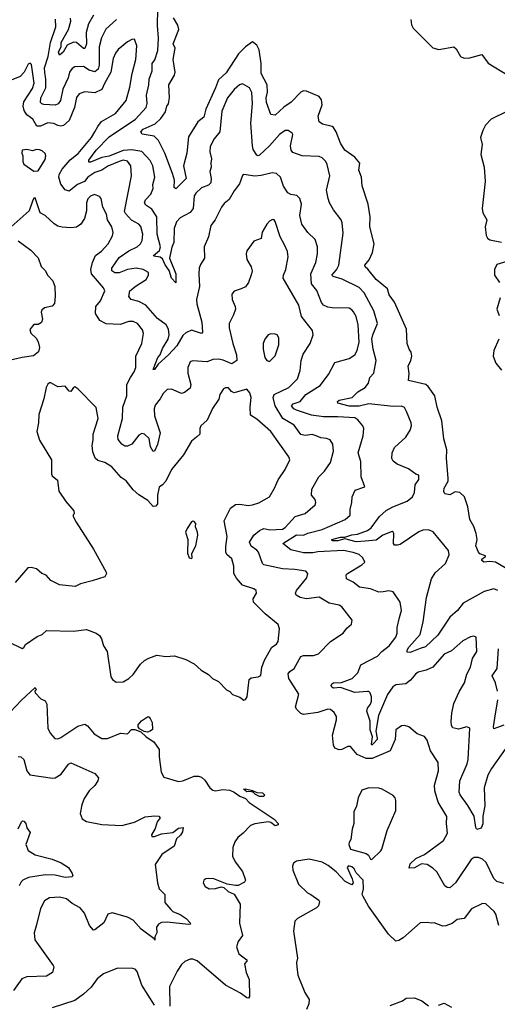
# Model space of a CAD drawing. Extents: x 2143765 to 2212931, y 878955 to 1017455.
# Tile 263 of 309: x 2193636 to 2196998, y 986841 to 993774. Entities that reach past the tile are written whole.
import ezdxf

# ---------------------------------------------------------------- set-up
doc = ezdxf.new("R2010")
doc.units = 0

msp = doc.modelspace()

# ---------------------------------------------------------------- linework, layer by layer
at = {"layer": '0CON20XD'}
for points in [[(2197002, 989755), (2196975, 989766.9), (2196905, 989747.5), (2196757.5, 989665), (2196717.7, 989615), (2196663.9, 989566.1), (2196580.6, 989439.4), (2196492.2, 989357.8), (2196455, 989345.3), (2196385, 989317.1), (2196365, 989320), (2196363.6, 989335), (2196374.9, 989355.1), (2196455.5, 989445), (2196477.5, 989535), (2196500.4, 989705), (2196535, 989837.5), (2196561.3, 989878.7), (2196632.9, 989945), (2196659.4, 990005), (2196655, 990036.7), (2196547.2, 990167.2), (2196515, 990182.9), (2196475, 990179.4), (2196445, 990168.5), (2196315, 990079.2), (2196295, 990072.9), (2196275, 990074.3), (2196268.1, 990085), (2196269.6, 990155), (2196266.2, 990166.2), (2196259.1, 990169.1), (2196192.1, 990145), (2196145, 990108.7), (2196068.1, 990101.9), (2196005, 990098.4), (2195925, 990118.6), (2195875, 990104.8), (2195845, 990103.4), (2195836.2, 990105), (2195834.2, 990115), (2195895, 990131.2), (2195925, 990129.5), (2195975, 990147.6), (2196015, 990151.6), (2196085, 990177.2), (2196110.3, 990195), (2196170, 990275), (2196215, 990318.5), (2196262.9, 990345), (2196365, 990384.6), (2196402.2, 990415), (2196416.5, 990445), (2196420, 990500), (2196445, 990537.5), (2196445, 990567.5), (2196425, 990573.8), (2196372.4, 990612.4), (2196293.8, 990643.8), (2196264.2, 990665), (2196255.8, 990685), (2196259.4, 990725), (2196275, 990762), (2196355, 990833.8), (2196385.7, 990884.3), (2196394.2, 990915), (2196392.9, 990935), (2196359.2, 991015), (2196344.2, 991044.2), (2196325, 991054), (2196265, 991050), (2196095, 991068.6), (2196025, 991053.7), (2195955, 991053.5), (2195876.5, 991075), (2195873.6, 991085), (2195884.6, 991095.4), (2195976.7, 991115), (2196016.2, 991153.8), (2196068.6, 991185), (2196092.5, 991215), (2196100, 991255), (2196128.6, 991285), (2196145.6, 991375), (2196123.5, 991455), (2196116.2, 991525), (2196121.8, 991555), (2196155.4, 991635), (2196130.3, 991725), (2196062.1, 991852.1), (2196025, 991888), (2195906.4, 991946.4), (2195843.3, 991965), (2195834, 991975), (2195867.4, 992012.6), (2195883.3, 992045), (2195912.1, 992272.1), (2195906.9, 992345), (2195900, 992365), (2195846.1, 992436.1), (2195816.5, 992485), (2195806.5, 992515), (2195795.6, 992575), (2195819.4, 992675), (2195800.5, 992755), (2195790.5, 992775), (2195765, 992801.4), (2195745, 992811.9), (2195625, 992815.4), (2195558.7, 992838.7), (2195546.8, 992856.8), (2195542.2, 992885), (2195560, 992965), (2195555, 992975.8), (2195525, 992994.3), (2195505, 992994.4), (2195465, 992965.4), (2195393.9, 992885), (2195325, 992819.6), (2195315, 992815.5), (2195305, 992819.5), (2195280.3, 992860.3), (2195273.8, 992885), (2195262, 993045), (2195275.2, 993184.8), (2195270.6, 993260.6), (2195253.1, 993295), (2195205, 993322.5), (2195184.1, 993315.9), (2195145, 993282.7), (2195100, 993225), (2195059.3, 993130.7), (2195046, 992984), (2195005, 992935.6), (2194977.7, 992882.3), (2194974.7, 992845), (2194987.3, 992795), (2194981.5, 992765), (2194984.6, 992735), (2194973.8, 992705), (2194982.7, 992655), (2194980.4, 992625), (2194965, 992610.3), (2194915, 992591.2), (2194875, 992553.6), (2194864.7, 992535), (2194856.1, 992445), (2194835, 992417.5), (2194765, 992378.8), (2194740.2, 992349.8), (2194724.4, 992305), (2194721.2, 992205), (2194707.7, 992172.3), (2194690.5, 992095), (2194734.7, 991985), (2194735, 991922.5), (2194705, 991954.3), (2194688, 992008), (2194659.3, 992049.3), (2194640.7, 992090.7), (2194625, 992102.2), (2194580.3, 992110.3), (2194578.6, 992115), (2194620.3, 992149.7), (2194628, 992175), (2194603.5, 992265), (2194600.3, 992385), (2194565, 992439.1), (2194525, 992468.6), (2194515.6, 992485), (2194522.2, 992505), (2194558.9, 992545), (2194575.7, 992585), (2194574.2, 992615), (2194587.8, 992665), (2194573.5, 992745), (2194555, 992782.9), (2194495, 992847.1), (2194425, 992858.1), (2194365, 992853.7), (2194265, 992813.3), (2194214.9, 992805.1), (2194135, 992771.4), (2194122.2, 992772.2), (2194121.6, 992785), (2194174.9, 992855.1), (2194265, 992948.8), (2194452.1, 993075), (2194526.1, 993155), (2194532.9, 993185), (2194527.4, 993242.6), (2194546, 993315), (2194546.2, 993355), (2194569.6, 993415), (2194568.9, 993465), (2194588, 993492), (2194607.2, 993557.2), (2194614.1, 993645), (2194607.1, 993732.9), (2194607.6, 993847.6)], [(2194317.8, 993775), (2194243.1, 993706.9), (2194212.4, 993647.6), (2194196.1, 993583.9), (2194194.8, 993455), (2194187.8, 993425), (2194165, 993408), (2194125, 993418.9), (2194085, 993445.3), (2194025, 993442.5), (2194005, 993430.6), (2193985.4, 993404.6), (2193976.8, 993365), (2193939.7, 993285), (2193924.1, 993205.9), (2193907, 993183), (2193885, 993172.5), (2193805, 993176.5), (2193790.8, 993180.8), (2193781.7, 993191.7), (2193784.8, 993225), (2193819.4, 993295), (2193820, 993355), (2193811.9, 993401.9), (2193811, 993435), (2193835.7, 993515), (2193852.4, 993615), (2193890.8, 993725), (2193888.3, 993778.3)], [(2194155, 993806.4), (2194121.3, 993745), (2194104.7, 993685), (2194105.2, 993605), (2194095, 993570.6), (2194085, 993570.8), (2194035.7, 993615), (2194015, 993616.1), (2193971.1, 993595), (2193941.3, 993545), (2193915, 993524.4), (2193908.9, 993545), (2193927.3, 993585), (2193928.2, 993615), (2193980.2, 993705), (2193994.7, 993764.7), (2193993.7, 993785)], [(2194683, 993183), (2194691.3, 993225), (2194685.5, 993315), (2194726.2, 993383.8), (2194731.2, 993405), (2194716.9, 993495), (2194730.6, 993575), (2194716.5, 993605), (2194756.3, 993706.3), (2194749.1, 993735), (2194717.6, 993787.6)], [(2196390.6, 993775), (2196395, 993737.5), (2196406, 993715), (2196545, 993575.3), (2196586.4, 993563.6), (2196692.9, 993582.9), (2196708.7, 993568.7), (2196740, 993515), (2196764.3, 993504.3), (2196805, 993505.7), (2196888.5, 993528.5), (2196935, 993468.6), (2197072.7, 993382.7)], [(2194683.6, 991413.6), (2194611.8, 991348.2), (2194585, 991311.4), (2194575, 991310), (2194608.8, 991395), (2194625.4, 991415), (2194641.2, 991458.8), (2194682.2, 991525), (2194688.2, 991555), (2194682.9, 991595), (2194666.6, 991626.6), (2194605, 991669.2), (2194524.3, 991764.3), (2194475, 991790.7), (2194421.2, 991805), (2194404.4, 991824.4), (2194411.9, 991865), (2194455, 991900.4), (2194525.6, 991945), (2194543.3, 991975), (2194542.5, 991995), (2194505.3, 992015.3), (2194455, 992025.3), (2194393.8, 992015), (2194335, 991992.4), (2194305, 991991.8), (2194283.4, 992005), (2194284.2, 992025.8), (2194335, 992100.5), (2194403.9, 992146.1), (2194463.1, 992175), (2194485.4, 992195), (2194499.2, 992219.2), (2194503.8, 992265), (2194489.2, 992319.2), (2194474.1, 992334.1), (2194421.9, 992361.9), (2194380.2, 992410.2), (2194374.6, 992424.6), (2194423.2, 992675), (2194417.2, 992745), (2194395, 992779.2), (2194365, 992785.2), (2194335, 992776.9), (2194256.6, 992743.4), (2194214.1, 992715.9), (2194165, 992698.1), (2194115.2, 992664.8), (2194092.7, 992635), (2194042.2, 992615), (2193985, 992567.5), (2193955, 992576.7), (2193925.2, 992615.2), (2193910.4, 992665), (2193914.2, 992685), (2193935, 992722.9), (2193992.3, 992787.7), (2194048, 992832), (2194142, 992945), (2194165.2, 992984.8), (2194185, 993023.3), (2194212.8, 993057.2), (2194310.6, 993115), (2194384.5, 993205), (2194411.7, 993298.3), (2194428.5, 993395), (2194454.6, 993495), (2194459.7, 993589.7), (2194445, 993636.2), (2194425, 993634), (2194395, 993618), (2194330, 993565), (2194310.3, 993539.7), (2194295, 993500), (2194277.8, 993405), (2194232.5, 993325), (2194215, 993281.9), (2194165, 993258.8), (2194095, 993266.4), (2194055, 993253.5), (2194035, 993226), (2194022, 993155), (2193983.8, 993065), (2193945, 993028.8), (2193925, 993023.9), (2193905, 993028.8), (2193875, 993042.5), (2193835, 993049.2), (2193781.2, 993025), (2193755.4, 993025.4), (2193728.4, 993075), (2193685, 993104.1), (2193668.3, 993135), (2193660, 993165), (2193665.8, 993195), (2193725, 993290.5), (2193737.1, 993327.1), (2193718.1, 993458.1), (2193709.3, 993469.3), (2193695, 993461.2), (2193667.8, 993405), (2193639.1, 993375), (2193575, 993347.6)], [(2197055, 989914.6), (2196985, 989953.2), (2196945, 989958.5), (2196902.5, 989955), (2196890, 989965), (2196890, 989975), (2196915, 989993.3), (2196915, 990000), (2196875, 990013.8), (2196865.6, 990025.6), (2196848.3, 990068.3), (2196857.5, 990115), (2196850.8, 990155), (2196834.2, 990205), (2196804.3, 990255), (2196790, 990345), (2196767.5, 990415), (2196735, 990445.5), (2196701.2, 990448.8), (2196665, 990428.8), (2196630, 990435), (2196622.5, 990452.5), (2196623.5, 990475), (2196652, 990525), (2196652.5, 990545), (2196641.1, 990685), (2196643.5, 990745), (2196623, 990823), (2196608.8, 990948.8), (2196574.7, 991044.7), (2196557.9, 991125), (2196511.1, 991191.1), (2196494.5, 991204.5), (2196373.8, 991233.8), (2196376.8, 991283.2), (2196370, 991335), (2196390.6, 991375), (2196397.8, 991405), (2196392, 991432), (2196378.1, 991455), (2196362.7, 991495), (2196359.5, 991595), (2196274.7, 991784.7), (2196237.7, 991837.7), (2196225, 991878), (2196145, 991945.6), (2196087.9, 992017.9), (2196067.5, 992035), (2196066.7, 992045), (2196096.2, 992083.8), (2196119.5, 992135), (2196130.6, 992195), (2196101.9, 992315), (2196103.3, 992385), (2196089.4, 992475), (2196047.5, 992605), (2196041.8, 992665), (2196022.5, 992715), (2196030.8, 992765), (2195996.4, 992806.4), (2195924.8, 992854.8), (2195895.4, 992905), (2195864.1, 992985), (2195846.2, 993015), (2195835, 993022.3), (2195767.9, 993037.9), (2195744, 993054), (2195737.9, 993095), (2195765.4, 993175), (2195761.2, 993211.2), (2195743.1, 993233.1), (2195655, 993271.9), (2195635, 993274.3), (2195615, 993264.3), (2195546.3, 993193.7), (2195495, 993157.3), (2195435, 993101.4), (2195405, 993106.2), (2195372.4, 993192.4), (2195371.6, 993225), (2195380.3, 993265), (2195378.6, 993315), (2195336.6, 993395), (2195335.2, 993465), (2195321.7, 993561.7), (2195305, 993596), (2195275, 993618.8), (2195225, 993582.2), (2195176.5, 993533.5), (2195089.7, 993400.3), (2195035, 993351.5), (2195015.4, 993295.4), (2194945.9, 993145), (2194932.7, 993087.3), (2194890.9, 993055), (2194825, 992950), (2194812.7, 992835), (2194790, 992745), (2194806.9, 992655), (2194735, 992584.5), (2194722.6, 992592.6), (2194725.3, 992645), (2194711.7, 992691.7), (2194658.4, 992835), (2194613.3, 992923.3), (2194583.1, 992953.1), (2194499.1, 992969.1), (2194487.9, 992985), (2194505, 993003.4), (2194589, 993041), (2194630.3, 993079.7), (2194661.8, 993125), (2194671.5, 993165), (2194683, 993183)], [(2197065, 993127.8), (2196956, 993075), (2196915, 993030.8), (2196896.7, 992995), (2196880.6, 992945), (2196891.4, 992895), (2196883.1, 992825), (2196906.1, 992736.1), (2196912.1, 992635), (2196892, 992445), (2196897.7, 992415), (2196924, 992365), (2196913.6, 992315), (2196920.4, 992255), (2196930, 992235), (2196945, 992223.8), (2197027.4, 992207.4)], [(2193735, 992707.5), (2193765, 992710), (2193815, 992790), (2193820, 992815), (2193815, 992831.2), (2193795, 992850), (2193775, 992858.6), (2193755, 992860), (2193725, 992852), (2193685, 992861.2), (2193653.6, 992856.4), (2193650, 992835), (2193658.8, 992815), (2193656.7, 992775), (2193665, 992757.5), (2193735, 992707.5)], [(2197055, 988637.3), (2196958.1, 988501.9), (2196931.9, 988455), (2196905.2, 988365), (2196911.4, 988238.6), (2196897.1, 988165), (2196897.7, 988112.3), (2196885, 988080), (2196855, 988071.2), (2196846.2, 988085), (2196835, 988166.2), (2196790.9, 988240.9), (2196736.9, 988315), (2196730.6, 988335), (2196733.7, 988413.7), (2196785.9, 988534.1), (2196793.6, 988565), (2196805.8, 988785.8), (2196785, 988793.8), (2196725, 988777.5), (2196685, 988787.5), (2196675.6, 988805), (2196673, 988833), (2196678.5, 988891.5), (2196691.7, 988958.3), (2196731.3, 989045), (2196767.1, 989105), (2196784.4, 989165.6), (2196810.8, 989215), (2196824.2, 989275.8), (2196853.8, 989325), (2196850, 989425), (2196833, 989433), (2196810.5, 989429.5), (2196755, 989399.2), (2196675, 989330.8), (2196625, 989307.1), (2196545.4, 989214.6), (2196497.4, 989192.6), (2196440.6, 989179.4), (2196423.3, 989166.7), (2196387.6, 989122.4), (2196355, 989096.9), (2196285, 989090.6), (2196264, 989076), (2196225, 989021.9), (2196163.1, 988875), (2196143.1, 988765), (2196153.8, 988715), (2196151.8, 988705), (2196129.6, 988680.4), (2196115, 988666.7), (2196113.1, 988673.1), (2196120.4, 988725), (2196104.4, 988774.4), (2196104.3, 988835), (2196078.9, 988905), (2196083.5, 988925), (2196105.4, 988955), (2196112, 988975), (2196113.1, 989005), (2196104.3, 989035), (2196095, 989044.3), (2196085, 989044.4), (2195995, 989035.4), (2195895, 989072.2), (2195845, 989066.3), (2195833.3, 989073.3), (2195829.4, 989085), (2195833.1, 989096.9), (2195845, 989104.2), (2195902.4, 989107.6), (2195975.7, 989135), (2196015.6, 989175), (2196038.3, 989231.7), (2196155, 989291.2), (2196185, 989324.4), (2196236.7, 989365), (2196283.5, 989425), (2196293.5, 989455), (2196294.4, 989495), (2196309.4, 989565), (2196324.4, 989615), (2196315, 989672.5), (2196264.4, 989744.4), (2196235, 989751.9), (2196195, 989745.6), (2196165, 989742.5), (2196105, 989766.9), (2196027.8, 989777.8), (2195984.4, 989814.4), (2195936.4, 989836.4), (2195933.8, 989865), (2195943.3, 989875), (2196045.8, 989935), (2196065.8, 989955), (2196052.5, 989985), (2196025, 990008.2), (2195983.4, 990023.4), (2195916.4, 990036.4), (2195735, 990028.1), (2195698.9, 990018.9), (2195635, 990020), (2195545, 990040.8), (2195488, 990085), (2195584.3, 990145.7), (2195635, 990143.8), (2195665, 990159.4), (2195765, 990183.4), (2195926.9, 990255), (2195962.2, 990285), (2195961.8, 990325), (2195973.6, 990373.6), (2195976.4, 990413.6), (2195998.5, 990461.5), (2196065.8, 990485), (2196040, 990555), (2196036.6, 990663.4), (2196018.1, 990725), (2196054.4, 990845), (2196058.1, 990895), (2196052.5, 990915), (2196015.9, 990955.9), (2195995, 990969.7), (2195875, 990978.6), (2195775, 990977.3), (2195689.9, 990989.9), (2195585, 991025.2), (2195566.2, 991035), (2195548.9, 991055), (2195560.6, 991069.4), (2195610.6, 991085), (2195650.6, 991135), (2195752.3, 991197.7), (2195810.6, 991275), (2195855, 991360), (2195955, 991388.6), (2195995, 991414.4), (2196012.9, 991445), (2196027, 991503), (2196018.8, 991625), (2196004.6, 991684.6), (2195985, 991717.1), (2195975, 991731.4), (2195955, 991743.1), (2195835, 991744.4), (2195805, 991750), (2195775, 991764.3), (2195761.8, 991781.8), (2195727.6, 991867.6), (2195690.4, 991915), (2195686.5, 991985), (2195721.2, 992065), (2195732.7, 992125), (2195732.5, 992175), (2195716.7, 992226.7), (2195664.4, 992275), (2195621.9, 992335), (2195608.5, 992395), (2195620.6, 992475), (2195607.5, 992515), (2195586.3, 992536.3), (2195545, 992544.6), (2195524.6, 992555), (2195492, 992602), (2195471.8, 992665), (2195445, 992691.4), (2195414.4, 992695.6), (2195335, 992677.8), (2195292.2, 992672.2), (2195215, 992683.3), (2195205, 992676.7), (2195182.3, 992617.7), (2195145, 992568.8), (2195111.2, 992508.8), (2195075, 992480.8), (2195055.6, 992455), (2195010.9, 992365), (2194981.1, 992325), (2194965.5, 992245), (2194935.6, 992175), (2194936.9, 992095), (2194908.5, 992051.5), (2194899.6, 992025), (2194895.9, 991985), (2194902, 991895), (2194880, 991805), (2194882.6, 991772.6), (2194918.9, 991645), (2194923.8, 991575), (2194915, 991564), (2194845, 991588.1), (2194805, 991570), (2194785, 991550), (2194742.1, 991477.9), (2194683.6, 991413.6)], [(2194198.8, 992528.8), (2194163, 992543), (2194135, 992531.2), (2194115, 992513.3), (2194106, 992485), (2194107.3, 992427.3), (2194091.5, 992375), (2194065.3, 992334.7), (2194035, 992312.9), (2193995, 992308.5), (2193935, 992312.5), (2193905, 992320.6), (2193877.9, 992337.9), (2193815.6, 992395.6), (2193780, 992415), (2193745, 992520), (2193735, 992517.5), (2193725, 992497.5), (2193702.3, 992427.7), (2193576.2, 992315)], [(2197045, 987690.8), (2196995, 987704.6), (2196975, 987725.7), (2196919.6, 987839.6), (2196895, 987861.8), (2196865, 987875.4), (2196835, 987874.4), (2196815, 987860), (2196704.6, 987695), (2196665, 987660.8), (2196645, 987663.6), (2196628.6, 987675), (2196572.8, 987772.8), (2196545, 987799.2), (2196504.3, 987824.3), (2196465, 987830), (2196415, 987802.9), (2196378.3, 987798.3), (2196385, 987829.4), (2196425, 987867.9), (2196485, 987894.5), (2196619.1, 987995), (2196647.1, 988045), (2196640.9, 988115), (2196643.8, 988163.8), (2196581.8, 988265), (2196557.5, 988345), (2196555.5, 988385), (2196583.3, 988485), (2196582.5, 988542.5), (2196529.2, 988625), (2196505, 988700), (2196485, 988726.2), (2196435, 988745.8), (2196375, 988795.7), (2196345.9, 988804.1), (2196325, 988802), (2196285, 988773.3), (2196280, 988705), (2196243.5, 988626.5), (2196118.1, 988571.9), (2196075, 988571.1), (2196011, 988601), (2195965, 988656), (2195945, 988656), (2195905, 988636), (2195885, 988632.5), (2195855, 988643.8), (2195844.3, 988665), (2195837.8, 988735), (2195866.7, 988845), (2195866.6, 988866.6), (2195850.8, 988895), (2195825, 988915.7), (2195805, 988919.4), (2195785, 988911.1), (2195734.3, 988895.7), (2195635, 988880.6), (2195615, 988888.8), (2195585, 988918.8), (2195577.5, 988935), (2195602, 989025), (2195531.5, 989135), (2195525, 989167.5), (2195536.6, 989183.4), (2195567.1, 989205), (2195615, 989289.4), (2195635, 989296.5), (2195705, 989296.5), (2195740.6, 989309.4), (2195824.6, 989395.4), (2195912.5, 989455), (2195939.5, 989490.5), (2195972.3, 989517.7), (2195976.2, 989545), (2195905, 989638.8), (2195885, 989652.5), (2195815, 989664.4), (2195745, 989706.7), (2195655, 989696.9), (2195610, 989705), (2195582.4, 989722.4), (2195577.5, 989735), (2195584.3, 989755), (2195656.4, 989845), (2195664.4, 989875), (2195649.7, 989890.3), (2195572.6, 989902.6), (2195485, 989907.5), (2195355, 989935.6), (2195344.4, 989945), (2195316.4, 990025), (2195305, 990039.6), (2195266, 990066), (2195254.6, 990095), (2195284.7, 990145.3), (2195325, 990177.8), (2195355, 990190.8), (2195398, 990182), (2195485, 990186.5), (2195505, 990198.9), (2195575, 990276.2), (2195645, 990296.9), (2195715, 990358.8), (2195720.8, 990375), (2195715.8, 990395), (2195690, 990425), (2195692.7, 990467.3), (2195741.9, 990555), (2195781.4, 990595), (2195824.4, 990655.6), (2195844.4, 990735), (2195840, 990785), (2195821.2, 990815), (2195795.5, 990825.5), (2195755, 990830), (2195723.5, 990843.5), (2195695, 990853.1), (2195645, 990846.5), (2195615, 990853.3), (2195568.4, 990918.4), (2195488.8, 990965), (2195434.4, 991054.4), (2195420.8, 991115), (2195428.6, 991135), (2195530, 991185), (2195592.5, 991245), (2195610, 991305), (2195617.5, 991375), (2195630.9, 991419.1), (2195680, 991495), (2195703.1, 991555), (2195697.5, 991585), (2195620.6, 991685), (2195600.5, 991765), (2195491.1, 991955), (2195492.5, 991975), (2195509.5, 992015), (2195525.5, 992105.5), (2195522.4, 992142.4), (2195499.4, 992189.4), (2195470, 992245), (2195435, 992352.5), (2195427.5, 992365), (2195415, 992368), (2195395, 992356.2), (2195375, 992334), (2195342.6, 992277.4), (2195335, 992234), (2195284.4, 992215.6), (2195234.2, 992145.8), (2195230, 992125), (2195234, 992085), (2195266.1, 992033.9), (2195272.5, 992005), (2195268.6, 991985), (2195245.6, 991924.4), (2195225.7, 991894.3), (2195195, 991878), (2195145, 991863.8), (2195128.3, 991841.7), (2195132, 991805), (2195152.5, 991755), (2195154.3, 991735), (2195141.4, 991695), (2195110.6, 991635), (2195110, 991605), (2195135.4, 991495), (2195162.5, 991415), (2195164, 991375), (2195129.6, 991350.4), (2195067.5, 991377.5), (2195035, 991384), (2194995, 991382.5), (2194955, 991366.2), (2194852.3, 991372.3), (2194835.7, 991364.3), (2194820, 991325), (2194820.6, 991285), (2194841.1, 991205), (2194835, 991180), (2194795, 991148.6), (2194775, 991143.1), (2194705, 991172.2), (2194675, 991170.6), (2194645, 991142.9), (2194624.5, 991105), (2194589.6, 991060.4), (2194582.2, 991035), (2194585.4, 990985), (2194624.5, 990865), (2194605, 990783.8), (2194585, 990736.7), (2194575, 990732.5), (2194556.9, 990766.9), (2194546.7, 990825), (2194515, 990856.4), (2194495, 990859.4), (2194475, 990849.2), (2194425, 990786), (2194395, 990770), (2194375, 990771.4), (2194355, 990784.2), (2194328.3, 990818.3), (2194326.5, 990845), (2194359.6, 990965), (2194362, 991045), (2194389.2, 991125), (2194391.1, 991205), (2194415, 991255.7), (2194441.8, 991295), (2194452.9, 991325), (2194452.5, 991405), (2194494.6, 991495), (2194506.4, 991563.6), (2194499.4, 991589.4), (2194465.6, 991635), (2194435, 991649.1), (2194405, 991648.5), (2194342.3, 991627.7), (2194245, 991633.6), (2194200.8, 991655), (2194170, 991705), (2194172.3, 991755), (2194204.7, 991795), (2194236, 991865), (2194226, 991885), (2194141.1, 991985), (2194137.6, 992015), (2194147.3, 992065), (2194170.3, 992115), (2194212.9, 992145), (2194259.6, 992195), (2194288.7, 992251.3), (2194293.6, 992275), (2194283.6, 992315), (2194252.9, 992365), (2194246, 992406), (2194221.9, 992455), (2194210, 992515), (2194198.8, 992528.8)], [(2193626.1, 992216.1), (2193715, 992151.2), (2193765, 992097.5), (2193785.8, 992035.8), (2193815, 992008), (2193835, 991972), (2193868.8, 991935), (2193883.8, 991895), (2193886.4, 991826.4), (2193880, 991775), (2193865, 991757.5), (2193810, 991745), (2193790.7, 991729.3), (2193787.5, 991715), (2193796.2, 991665), (2193788.3, 991641.7), (2193765, 991627.5), (2193735, 991627.5), (2193707, 991593), (2193715, 991566.7), (2193751.3, 991531.3), (2193765.7, 991505), (2193775.8, 991465), (2193768, 991435), (2193733.2, 991406.8), (2193653.5, 991396.5), (2193562.5, 991375)], [(2197065, 992070.9), (2196995, 992049.5), (2196977.7, 992015), (2196979.1, 991975), (2197014.1, 991924.1)], [(2197019.3, 991815), (2196994.6, 991735), (2197010.6, 991690.6)], [(2195395, 991367.5), (2195435, 991406.7), (2195460, 991485), (2195460.6, 991535), (2195448, 991555), (2195435, 991560.8), (2195405, 991561.4), (2195386.2, 991555), (2195361.4, 991525), (2195351.1, 991495), (2195350.6, 991455), (2195362, 991395), (2195375, 991373.3), (2195395, 991367.5)], [(2197009.2, 991525), (2196974.7, 991445.3), (2196969.7, 991405), (2196989.2, 991355), (2197027.2, 991307.2)], [(2195215, 988983.3), (2195225, 988987.5), (2195236.7, 989005), (2195251.7, 989128.3), (2195265, 989140), (2195315, 989146), (2195334, 989156), (2195340, 989215), (2195360.7, 989269.3), (2195411.2, 989355), (2195445, 989378), (2195455.7, 989395), (2195465.8, 989485), (2195455.7, 989515.7), (2195365, 989590.8), (2195282.2, 989672.2), (2195278.6, 989695), (2195302, 989735), (2195301.2, 989755), (2195285, 989767.1), (2195205, 989792.9), (2195161.7, 989841.7), (2195144, 989875), (2195143.1, 989925), (2195128.6, 989978.6), (2195095, 990009.2), (2195087.8, 990025), (2195086.4, 990065), (2195095.4, 990135), (2195076.5, 990245), (2195120.5, 990335), (2195155, 990361.2), (2195185, 990362.3), (2195245, 990353.5), (2195275, 990356.9), (2195318.9, 990371.1), (2195395, 990414.2), (2195430.6, 990475), (2195454.5, 990535), (2195505, 990608), (2195538, 990675), (2195530, 990695), (2195404, 990874), (2195305, 990961.4), (2195260, 990990), (2195257.8, 991045), (2195265.8, 991115), (2195255, 991147.5), (2195235, 991172.5), (2195145, 991146.9), (2195126, 991155), (2195105, 991181.2), (2195085, 991182.5), (2195070, 991175), (2195045.8, 991134.2), (2195037.4, 991102.6), (2194993, 991037), (2194955, 990953.3), (2194911.2, 990915), (2194904, 990895), (2194903.8, 990855), (2194880, 990835), (2194845, 990806), (2194788.9, 990711.1), (2194703.8, 990606.2), (2194664.5, 990525.5), (2194642.1, 990497.9), (2194618.1, 990481.9), (2194606.7, 990425), (2194606.4, 990365), (2194595, 990347.5), (2194575, 990345.7), (2194537.8, 990387.8), (2194475, 990428.6), (2194435, 990462.9), (2194386.3, 990526.3), (2194351.1, 990551.1), (2194285, 990625.8), (2194235, 990655.6), (2194185, 990669.4), (2194166.9, 990686.9), (2194150.2, 990730.2), (2194145.4, 990775), (2194153.8, 990815), (2194152.7, 990855), (2194187.1, 990965), (2194174.1, 991044.1), (2194045, 991176), (2194025, 991190), (2194014.1, 991184.1), (2193995, 991155.7), (2193985, 991158.1), (2193955, 991193.1), (2193905, 991190), (2193855, 991216.7), (2193845, 991216.7), (2193835, 991207.5), (2193821.2, 991185), (2193806.2, 991105), (2193770.8, 990995), (2193767.5, 990935), (2193756, 990875), (2193774.3, 990814.3), (2193860, 990675), (2193860, 990575), (2193865, 990563.3), (2193902.5, 990532.5), (2193912.5, 990455), (2193960.7, 990380.7), (2194015.8, 990315), (2194020, 990295), (2194013, 990287), (2194013.3, 990275), (2194033.8, 990235), (2194155.7, 990045.7), (2194243.8, 989885), (2194246, 989874), (2194235, 989850), (2194146.2, 989823.8), (2194065, 989801.2), (2194025.9, 989784.1), (2193915, 989794.2), (2193855, 989826), (2193822.3, 989862.3), (2193792.5, 989875), (2193755, 989906.2), (2193717.7, 989917.7), (2193693.3, 989915), (2193605, 989811.2)], [(2194845, 989980), (2194850, 989985), (2194847.5, 990015), (2194875, 990070), (2194889.2, 990145), (2194888, 990165), (2194873.6, 990203.6), (2194875.7, 990225.7), (2194865, 990240), (2194855, 990242.5), (2194845, 990237.5), (2194815, 990192.5), (2194804.2, 990165), (2194820, 990115), (2194817, 990017), (2194830, 989985), (2194845, 989980)], [(2193551.8, 989395), (2193653, 989347), (2193665, 989353.8), (2193676.7, 989375), (2193758.8, 989431.2), (2193795, 989444), (2193825, 989472.2), (2194015, 989469.2), (2194105, 989480), (2194175, 989454), (2194197, 989437), (2194211.2, 989415), (2194226.2, 989365), (2194251.2, 989325), (2194277.7, 989147.7), (2194288.3, 989128.3), (2194315, 989110), (2194365, 989112), (2194405, 989134.2), (2194435, 989162.5), (2194485.6, 989235), (2194515, 989261.9), (2194545, 989279.2), (2194600.3, 989299.7), (2194665, 989290), (2194725, 989294.2), (2194805, 989270), (2194865, 989238.8), (2194914.2, 989194.2), (2194965, 989163.3), (2194994.2, 989134.2), (2195035, 989113.3), (2195092.5, 989055), (2195115, 989043.3), (2195135, 989022.5), (2195185, 989003.3), (2195215, 988983.3)], [(2196999.6, 989045), (2196985.3, 989105.3), (2196961.5, 989155), (2196997.3, 989205), (2197007.2, 989345)], [(2193528.8, 988855), (2193647.7, 988982.3), (2193745, 989072.5), (2193752.5, 989055), (2193742.5, 989045), (2193744, 989035), (2193785, 988990.8), (2193815, 988978.8), (2193828, 988955), (2193834.4, 988784.4), (2193850.3, 988750.3), (2193883, 988713), (2193905, 988710.8), (2193925, 988720), (2194045, 988798.6), (2194094.3, 988814.3), (2194112.6, 988802.6), (2194161.2, 988745), (2194215, 988712.2), (2194255, 988712.2), (2194345, 988750.4), (2194394.6, 988745.4), (2194423.7, 988776.3), (2194445.3, 988775.3), (2194488.6, 988758.6), (2194525.6, 988725), (2194579.8, 988689.8), (2194618.1, 988635), (2194617.3, 988582.7), (2194631.2, 988475), (2194651.1, 988441.1), (2194755, 988410), (2194785.5, 988414.5), (2194865, 988447.1), (2194895, 988447.1), (2194915, 988439.2), (2194938.9, 988418.9), (2194974.5, 988364.5), (2194995, 988348), (2195015, 988344.3), (2195065, 988354.4), (2195115, 988348.3), (2195145.5, 988335.5), (2195185, 988306), (2195225, 988290.9), (2195252.3, 988262.3), (2195427.7, 988145), (2195456.5, 988115), (2195455.4, 988104.6), (2195435, 988098.2), (2195405, 988120.4), (2195385, 988124.6), (2195291.4, 988111.4), (2195259.7, 988100.3), (2195210, 988045), (2195172.5, 988015), (2195150, 987985), (2195135.8, 987945), (2195134.2, 987884.2), (2195154, 987845), (2195204, 987775), (2195226.2, 987715), (2195219.5, 987700.5), (2195175, 987678), (2195155, 987677.1), (2195095.6, 987685.6), (2195002.5, 987725), (2194967, 987727), (2194946.1, 987723.9), (2194933.3, 987715), (2194926.7, 987695), (2194940.5, 987670.5), (2194970, 987655), (2195015, 987656.2), (2195055, 987668.8), (2195074, 987664), (2195103.3, 987635), (2195145, 987616.2), (2195188.6, 987545), (2195182.4, 987412.4), (2195204.2, 987325), (2195175, 987283.3), (2195162.5, 987245), (2195178, 987195), (2195236, 987155), (2195236, 987145), (2195218, 987125), (2195229.4, 987065), (2195251.4, 987015), (2195253.8, 986895), (2195246.8, 986883.2), (2195235, 986885.8), (2195189.5, 986919.5), (2195085, 986975.7), (2194885, 987145.8), (2194855, 987159.2), (2194835, 987158), (2194798.7, 987141.3), (2194775, 987120), (2194743.6, 987075), (2194689.5, 986965), (2194692.4, 986827.6)], [(2197045, 988805.7), (2196975, 988780.8), (2196971.2, 988795), (2196980, 988855), (2197001.2, 988985)], [(2194535, 988758.2), (2194511.7, 988761.7), (2194480.4, 988780.4), (2194470.6, 988795), (2194470.9, 988809.1), (2194492.4, 988837.6), (2194535, 988864), (2194545, 988864), (2194555, 988854.2), (2194568.2, 988825), (2194570, 988775), (2194555, 988763.1), (2194535, 988758.2)], [(2193625, 988586.7), (2193643.6, 988583.6), (2193664.1, 988564.1), (2193686, 988485), (2193707.7, 988457.7), (2193867.5, 988432.5), (2193885, 988436.2), (2193928.8, 988461.2), (2193978.5, 988531.5), (2193995, 988541.1), (2194165, 988466.2), (2194190, 988435), (2194185.8, 988415), (2194165, 988382.5), (2194126, 988345), (2194089.1, 988290.9), (2194072.5, 988245), (2194062.5, 988185), (2194075.8, 988145.8), (2194107.3, 988127.3), (2194215, 988107.1), (2194355, 988100), (2194445, 988122.5), (2194520.2, 988159.8), (2194585, 988168.1), (2194615.6, 988165.6), (2194623.8, 988155), (2194603.5, 988126.5), (2194590.3, 988079.7), (2194563.8, 988035), (2194565, 988023.3), (2194585, 988022.9), (2194635, 988040.6), (2194715, 988049.6), (2194755, 988080), (2194786, 988085), (2194781.5, 988055), (2194768.3, 988031.7), (2194740.8, 988005), (2194722.9, 987955), (2194635.7, 987895), (2194590, 987825), (2194606, 987695), (2194618.8, 987655), (2194658.8, 987615), (2194658.5, 987558.5), (2194700.7, 987509.3), (2194715, 987494.2), (2194765, 987473.9), (2194808.1, 987445), (2194837.1, 987415), (2194838, 987405), (2194825, 987401.9), (2194675, 987419.2), (2194635, 987417.5), (2194614, 987405), (2194599.4, 987385), (2194600.4, 987345), (2194588, 987315), (2194586.7, 987293.3), (2194582.5, 987302.5), (2194491, 987371), (2194435, 987433.6), (2194395, 987453.3), (2194285.8, 987484.2), (2194256.7, 987475), (2194227.5, 987415), (2194165.8, 987364.2), (2194155, 987363.8), (2194127.1, 987395), (2194091.6, 987481.6), (2194061.1, 987521.1), (2194005, 987549.5), (2193965, 987583.6), (2193915, 987596.2), (2193845, 987590), (2193810.7, 987569.3), (2193781.8, 987515), (2193755, 987401.2), (2193736.7, 987345), (2193742.9, 987295), (2193872.5, 987115), (2193875.7, 987105), (2193867.5, 987065), (2193825, 987039.2), (2193685, 987034.3), (2193650.7, 987019.3), (2193592.2, 986937.8)], [(2195355, 988303.3), (2195325, 988304), (2195295, 988317.5), (2195283, 988333), (2195265, 988340), (2195235, 988336.7), (2195212.5, 988355), (2195225, 988358), (2195275, 988346.7), (2195305, 988332.5), (2195345, 988330), (2195360, 988315), (2195355, 988303.3)], [(2196115, 987860), (2196178.9, 987921.1), (2196185.8, 987934.2), (2196222.5, 988065), (2196284, 988205), (2196284, 988275), (2196279.2, 988295), (2196265, 988312), (2196187.5, 988355), (2196165, 988362), (2196095, 988365.8), (2196045, 988348.8), (2196018.1, 988295), (2196007.5, 988235), (2195988.5, 988195), (2195988.9, 988115), (2195976, 988075), (2195968.3, 988001.7), (2195955, 987980), (2195953.3, 987965), (2195964.3, 987934.3), (2196075, 987902.9), (2196091.3, 987891.3), (2196105, 987863.3), (2196115, 987860)], [(2193625, 988076.2), (2193649.2, 988125), (2193655, 988132), (2193665, 988130), (2193678, 988115), (2193685, 988082.5), (2193709.7, 988049.7), (2193680, 987965), (2193695, 987923.8), (2193745, 987894.2), (2193865, 987863.1), (2193926.8, 987836.8), (2193978.8, 987805), (2194005, 987762.5), (2194008.8, 987745), (2194002.3, 987737.7), (2193955, 987733.8), (2193885, 987751.1), (2193815, 987751.8), (2193697.4, 987732.6), (2193658, 987715), (2193645, 987702), (2193631.9, 987675)], [(2197008.9, 987395), (2196988.6, 987475), (2196976, 987495), (2196918.8, 987548.8), (2196895, 987550), (2196817.7, 987512.3), (2196765.5, 987444.5), (2196715, 987437.1), (2196681.2, 987408.8), (2196635, 987392.9), (2196615, 987391.1), (2196555, 987415.6), (2196535, 987411.5), (2196505, 987417.3), (2196454.4, 987415.6), (2196335, 987308), (2196305, 987289.2), (2196285, 987285.7), (2196232.5, 987335), (2196092.7, 987532.7), (2196055, 987600), (2196048, 987615), (2196055.8, 987655), (2196054, 987715), (2196005.6, 987765.6), (2195991.1, 987795), (2195975, 987808.8), (2195950, 987815), (2195941.9, 987805), (2195976.9, 987725), (2195982.5, 987695), (2195975, 987682.5), (2195926.7, 987705), (2195865, 987773.8), (2195808.7, 987818.7), (2195765, 987842.5), (2195675, 987862.5), (2195585, 987848), (2195563.3, 987835), (2195556.1, 987813.9), (2195560, 987785), (2195597.9, 987687.9), (2195663.3, 987625), (2195686.7, 987615), (2195742.5, 987575), (2195747.5, 987565), (2195740, 987535), (2195725, 987520), (2195592.5, 987445), (2195573.8, 987425), (2195563.8, 987355), (2195591.4, 987165), (2195585.6, 987135), (2195588.1, 987105), (2195594.4, 987045), (2195644.2, 986925), (2195674, 986875), (2195672, 986845), (2195656, 986805)], [(2194585, 986834), (2194495.7, 986975), (2194462.1, 987072.1), (2194447.9, 987087.9), (2194433, 987093), (2194325, 987095.7), (2194225.8, 987054.2), (2194180.3, 987019.7), (2194138.5, 986961.5), (2194085, 986912.5), (2194025, 986867.1), (2193863.3, 986815)], [(2196245, 986831.2), (2196331.2, 986865), (2196356.2, 986883.8), (2196415.7, 986885.7), (2196466.7, 986865), (2196515, 986830)], [(2196583.9, 986833.9), (2196625, 986848), (2196675, 986821.4)]]:
    msp.add_lwpolyline(points, dxfattribs=at)

doc.saveas('drawing.dxf')
